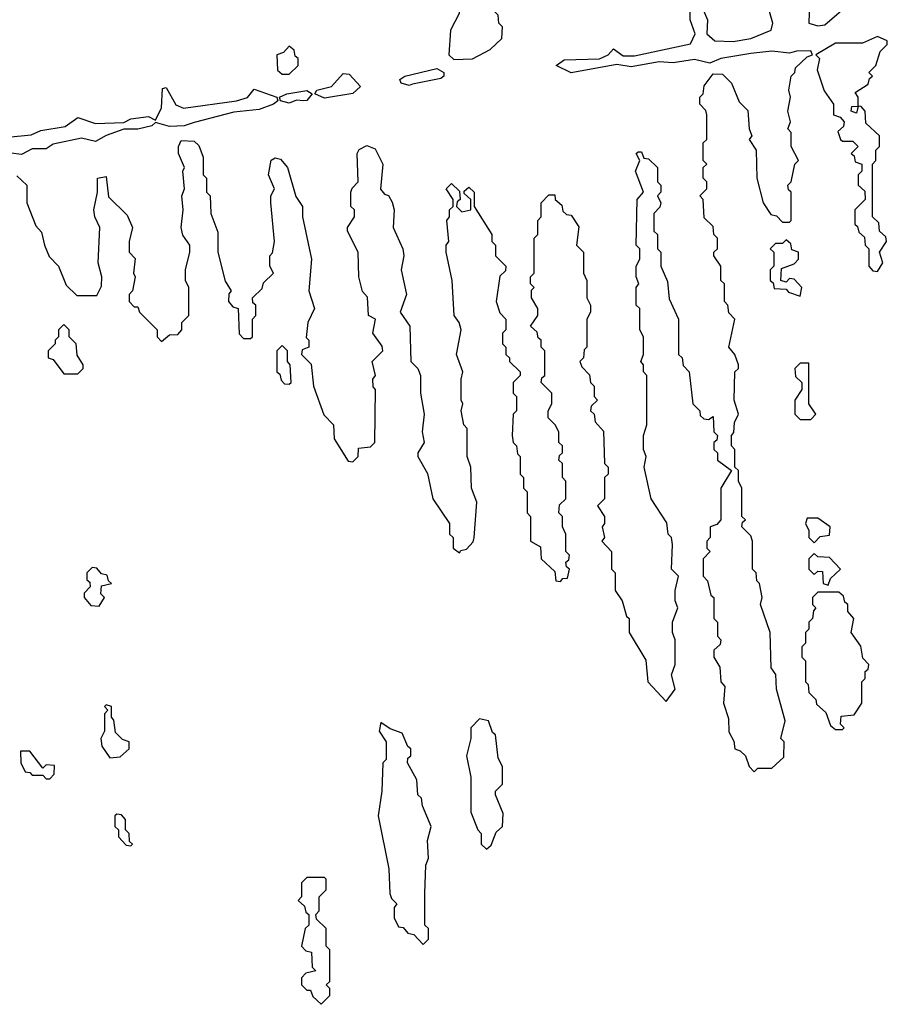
# Model space of a CAD drawing. Extents: x 2737310 to 2869991, y 870230 to 1012730.
# Tile 294 of 479: x 2778680 to 2781142, y 960500 to 963295. Entities that reach past the tile are written whole.
import ezdxf

# ---------------------------------------------------------------- set-up
doc = ezdxf.new("R2010")
doc.units = 0

msp = doc.modelspace()

# ---------------------------------------------------------------- linework, layer by layer
at = {"layer": '0CON02XD'}
for points in [[(2779911.7, 963181.7), (2779965, 963184), (2780015, 963210), (2780048.3, 963241.7), (2780050, 963275), (2780040, 963285), (2780038.3, 963308.3), (2780000, 963345), (2779998.3, 963358.3), (2779990, 963365), (2779990, 963385), (2779980, 963395), (2779980, 963435), (2779955, 963460), (2779940, 963445), (2779948.3, 963438.3), (2779960, 963405), (2779950, 963395), (2779950, 963365), (2779928.3, 963341.7), (2779927, 963313), (2779902.5, 963265), (2779897.5, 963195), (2779911.7, 963181.7)], [(2780620.7, 963320.7), (2780632, 963295), (2780630, 963255), (2780652.5, 963235), (2780705, 963233.1), (2780755, 963241.2), (2780812.5, 963265), (2780817.5, 963285), (2780777.5, 963425)], [(2780945, 963277.5), (2780965, 963280), (2781040, 963345), (2781038.3, 963358.3), (2780985, 963420), (2780965, 963420), (2780947, 963403), (2780935, 963400), (2780922.5, 963375), (2780920, 963285), (2780945, 963277.5)], [(2780765, 961160), (2780775, 961170), (2780815, 961170), (2780848.3, 961201.7), (2780850, 961245), (2780840, 961255), (2780852.5, 961305), (2780827.5, 961395), (2780826.4, 961436.4), (2780812.5, 961455), (2780810, 961555), (2780782.5, 961635), (2780787.5, 961655), (2780780, 961695), (2780771.7, 961701.7), (2780770, 961725), (2780760, 961735), (2780760, 961815), (2780755, 961830), (2780730, 961855), (2780731.7, 961868.3), (2780740, 961875), (2780730, 961885), (2780730, 961965), (2780720, 961985), (2780720, 962015), (2780710, 962025), (2780710, 962075), (2780700, 962085), (2780700, 962115), (2780707, 962123), (2780708.3, 962151.7), (2780720, 962175), (2780707.5, 962215), (2780710, 962295), (2780720, 962305), (2780720, 962315), (2780710, 962345), (2780692.5, 962365), (2780710, 962445), (2780693, 962463), (2780690, 962485), (2780680, 962495), (2780680, 962545), (2780670, 962555), (2780670, 962595), (2780650, 962625), (2780650, 962635), (2780660, 962645), (2780660, 962675), (2780650, 962685), (2780648.3, 962708.3), (2780623, 962733), (2780620, 962785), (2780610, 962795), (2780630, 962815), (2780630, 962835), (2780620, 962845), (2780620, 962875), (2780630, 962885), (2780620, 962895), (2780620, 962945), (2780630, 962955), (2780630, 963025), (2780627, 963037), (2780610, 963055), (2780610, 963075), (2780620, 963085), (2780623, 963107), (2780648.3, 963141.7), (2780675, 963140), (2780700, 963115), (2780721.7, 963061.7), (2780747, 963037), (2780750, 962985), (2780757.5, 962965), (2780750, 962955), (2780770, 962925), (2780772.5, 962845), (2780790, 962775), (2780811.7, 962741.7), (2780828.3, 962738.3), (2780845, 962720), (2780865, 962720), (2780870, 962725), (2780870, 962805), (2780861.7, 962811.7), (2780860, 962825), (2780870, 962835), (2780880, 962885), (2780890, 962895), (2780870, 962935), (2780870, 962975), (2780860, 962985), (2780867.5, 963005), (2780860, 963035), (2780867.5, 963075), (2780862.5, 963095), (2780870, 963135), (2780880, 963145), (2780881.7, 963158.3), (2780915, 963190), (2780930, 963195), (2780925, 963206.7), (2780884.4, 963205.6), (2780865, 963200), (2780815, 963205.8), (2780755, 963199.2), (2780670, 963185), (2780638.8, 963171.2), (2780595, 963182), (2780535, 963172.2), (2780495, 963175.7), (2780415, 963161.4), (2780375, 963168), (2780245.5, 963144.5), (2780202.5, 963165), (2780225, 963180.6), (2780325.7, 963184.3), (2780350, 963195), (2780365, 963212.5), (2780392.7, 963192.7), (2780425, 963192.5), (2780583.6, 963226.4), (2780596.7, 963255), (2780583.3, 963295), (2780582.5, 963325)], [(2781115, 962580), (2781130, 962605), (2781120, 962635), (2781140, 962665), (2781138.3, 962678.3), (2781120, 962695), (2781118.3, 962718.3), (2781100, 962735), (2781100, 962885), (2781110, 962895), (2781110, 962925), (2781120, 962935), (2781120, 962965), (2781081.7, 963001.7), (2781080, 963035), (2781068.3, 963048.3), (2781060, 963050), (2781055, 963030), (2781040, 963035), (2781041.7, 963048.3), (2781060, 963050), (2781060, 963075), (2781051.7, 963088.3), (2781088.3, 963111.7), (2781091.7, 963128.3), (2781100, 963135), (2781090, 963145), (2781110, 963165), (2781122.5, 963205), (2781142.5, 963225), (2781142.5, 963235), (2781115, 963247.5), (2781072.1, 963227.9), (2780995, 963228.1), (2780940, 963195), (2780950, 963185), (2780943, 963153), (2780963, 963093), (2780990, 963055), (2780990, 963025), (2781008.3, 963018.3), (2781020, 963005), (2781018.3, 962991.7), (2781002.5, 962977.5), (2781010, 962955), (2781015, 962950), (2781045, 962950), (2781060, 962935), (2781040, 962915), (2781048.3, 962908.3), (2781051.7, 962891.7), (2781070, 962885), (2781070, 962865), (2781060, 962855), (2781060, 962825), (2781078.3, 962808.3), (2781080, 962785), (2781050, 962755), (2781050, 962715), (2781058.3, 962708.3), (2781061.7, 962691.7), (2781077.5, 962677.5), (2781080, 962655), (2781090, 962645), (2781090, 962595), (2781101.7, 962581.7), (2781115, 962580)], [(2779445, 963140), (2779470, 963165), (2779470, 963185), (2779461.7, 963191.7), (2779458.3, 963208.3), (2779445, 963220), (2779428.3, 963201.7), (2779410, 963195), (2779411.7, 963151.7), (2779425, 963140), (2779445, 963140)], [(2779545, 963072.5), (2779517.5, 963085), (2779523.3, 963095), (2779565, 963105.8), (2779598, 963142), (2779615, 963140), (2779647.5, 963105), (2779625, 963085.7), (2779545, 963072.5)], [(2779785, 963108), (2779762.5, 963115), (2779758.8, 963125), (2779772.5, 963135), (2779864, 963156), (2779883.3, 963145), (2779883.8, 963135), (2779875, 963128), (2779795, 963112), (2779785, 963108)], [(2778645, 962962), (2778711.7, 962968.3), (2778739.7, 962980.3), (2778808.3, 962991.7), (2778845, 963017.5), (2778895, 963000), (2778975, 963003.3), (2778995, 963014), (2779045, 963020), (2779065, 963010), (2779082, 963045), (2779085, 963100), (2779095, 963102.5), (2779123.2, 963053.2), (2779145, 963044), (2779295, 963064.2), (2779325.8, 963074.2), (2779345, 963097.5), (2779410, 963075), (2779412.5, 963065), (2779400, 963055), (2779359.7, 963040.3), (2779287.3, 963032.7), (2779175, 963003.3), (2779146.1, 962993.9), (2779105, 962992), (2779065, 963003.3), (2779055, 962994), (2779015, 962984), (2778975, 962983.8), (2778925, 962966.2), (2778895, 962948.8), (2778855, 962958.8), (2778775, 962941.2), (2778755, 962928), (2778715, 962928), (2778685, 962912.5), (2778655, 962916.2)], [(2779445, 963058.1), (2779420, 963065), (2779417.5, 963075), (2779437.5, 963085), (2779495, 963094), (2779510, 963085), (2779495, 963066), (2779485, 963064.3), (2779465, 963066.7), (2779445, 963058.1)], [(2778671.7, 962851.7), (2778700, 962825), (2778700, 962775), (2778725, 962710), (2778741.7, 962691.7), (2778750, 962655), (2778763, 962623), (2778790, 962595), (2778811.7, 962541.7), (2778841.7, 962511.7), (2778898.3, 962511.7), (2778911.7, 962538.3), (2778912.5, 962565), (2778902.5, 962605), (2778907.5, 962705), (2778892.5, 962735), (2778890, 962755), (2778900, 962805), (2778900, 962845), (2778925, 962850), (2778931.7, 962791.7), (2778985, 962740), (2779000, 962705), (2778990, 962665), (2778990, 962635), (2779007, 962617), (2779002.5, 962575), (2779007.5, 962565), (2779000, 962525), (2778990, 962515), (2778990, 962495), (2779005, 962480), (2779015, 962480), (2779020, 962465), (2779070, 962415), (2779070, 962395), (2779081.7, 962381.7), (2779105, 962400), (2779128.3, 962401.7), (2779140, 962415), (2779140, 962435), (2779160, 962455), (2779160, 962535), (2779150, 962555), (2779150, 962585), (2779162.5, 962635), (2779162.5, 962655), (2779143, 962683), (2779137.5, 962705), (2779143.3, 962755), (2779140, 962795), (2779147.5, 962815), (2779142.5, 962865), (2779147.5, 962875), (2779130, 962915), (2779130, 962935), (2779138.3, 962951.7), (2779175, 962950), (2779188.3, 962938.3), (2779200, 962905), (2779200, 962855), (2779210, 962845), (2779210, 962805), (2779220, 962795), (2779222.5, 962745), (2779241.7, 962691.7), (2779242.5, 962635), (2779263, 962553), (2779280, 962525), (2779273, 962517), (2779272.5, 962495), (2779285, 962480), (2779300, 962475), (2779303, 962403), (2779315, 962390), (2779335, 962390), (2779340, 962395), (2779340, 962445), (2779350, 962455), (2779350, 962485), (2779341.7, 962491.7), (2779340, 962505), (2779368.3, 962531.7), (2779371.7, 962548.3), (2779400, 962575), (2779390, 962595), (2779390, 962625), (2779397, 962633), (2779402.5, 962665), (2779392.5, 962775), (2779392.5, 962795), (2779402.5, 962815), (2779386, 962855), (2779393.9, 962896.1), (2779405, 962903.3), (2779419.5, 962899.5), (2779440, 962875), (2779463, 962793), (2779482.5, 962765), (2779482.5, 962735), (2779507.5, 962615), (2779500, 962525), (2779516.7, 962475), (2779497.5, 962435), (2779492.5, 962392.5), (2779500, 962385), (2779500, 962365), (2779481.7, 962358.3), (2779480, 962345), (2779507, 962317), (2779513.3, 962255), (2779543, 962173), (2779570, 962145), (2779572.5, 962105), (2779611.7, 962041.7), (2779625, 962040), (2779640, 962055), (2779641.7, 962078.3), (2779675, 962082.5), (2779687.5, 962095), (2779690, 962245), (2779683, 962253), (2779682.5, 962275), (2779690, 962285), (2779680, 962325), (2779710, 962355), (2779708.3, 962368.3), (2779682.5, 962405), (2779690, 962445), (2779670, 962455), (2779667, 962507), (2779653, 962523), (2779642.5, 962565), (2779640, 962635), (2779610, 962695), (2779610, 962705), (2779630, 962735), (2779630, 962755), (2779620, 962765), (2779620, 962805), (2779623, 962817), (2779640, 962835), (2779637.5, 962915), (2779643.6, 962926.4), (2779665, 962937.5), (2779688.3, 962928.3), (2779710, 962885), (2779703.6, 962813.6), (2779715, 962800), (2779726.4, 962796.4), (2779737, 962777), (2779742.5, 962755), (2779740, 962705), (2779767.5, 962645), (2779770, 962625), (2779762.5, 962585), (2779777.5, 962515), (2779760, 962465), (2779787.5, 962425), (2779790, 962325), (2779810, 962305), (2779817.5, 962285), (2779817.5, 962235), (2779827.5, 962175), (2779822.5, 962125), (2779827.5, 962095), (2779810, 962065), (2779810, 962055), (2779837, 962007), (2779852.5, 961935), (2779900, 961865), (2779900, 961835), (2779910, 961825), (2779910, 961795), (2779928.3, 961781.7), (2779931.7, 961788.3), (2779948.3, 961791.7), (2779967, 961813), (2779970, 961825), (2779977.5, 961925), (2779962.5, 961965), (2779960, 962025), (2779950, 962055), (2779950, 962135), (2779940, 962145), (2779932.5, 962185), (2779937.5, 962205), (2779932.5, 962215), (2779932.5, 962275), (2779937.5, 962295), (2779920, 962345), (2779932.5, 962415), (2779927.5, 962435), (2779912.5, 962455), (2779907.5, 962555), (2779890, 962635), (2779890, 962655), (2779897.5, 962665), (2779892.5, 962725), (2779900, 962735), (2779900, 962755), (2779910, 962765), (2779910, 962785), (2779890, 962815), (2779905, 962830), (2779928.3, 962808.3), (2779930, 962785), (2779921.7, 962778.3), (2779920, 962765), (2779935, 962750), (2779960, 962755), (2779960, 962785), (2779941.7, 962801.7), (2779941.7, 962808.3), (2779955, 962820), (2779970, 962805), (2779970, 962765), (2780020, 962685), (2780020, 962665), (2780030, 962655), (2780030, 962625), (2780060, 962595), (2780058.3, 962581.7), (2780043, 962567), (2780032.5, 962495), (2780043, 962463), (2780060, 962445), (2780060, 962415), (2780050, 962405), (2780050, 962375), (2780060, 962365), (2780060, 962345), (2780070, 962335), (2780070, 962325), (2780100, 962295), (2780100, 962285), (2780080, 962265), (2780080, 962235), (2780090, 962225), (2780090, 962185), (2780080, 962175), (2780077.5, 962115), (2780080, 962095), (2780090, 962085), (2780093, 962063), (2780100, 962055), (2780100, 962005), (2780110, 961995), (2780110, 961965), (2780120, 961955), (2780120, 961895), (2780130, 961885), (2780130, 961815), (2780158.3, 961798.3), (2780160, 961765), (2780198.3, 961728.3), (2780201.7, 961701.7), (2780215, 961700), (2780221.7, 961708.3), (2780235, 961710), (2780240, 961735), (2780231.7, 961741.7), (2780230, 961755), (2780238.3, 961761.7), (2780240, 961775), (2780230, 961785), (2780230, 961835), (2780220, 961855), (2780220, 961885), (2780210, 961895), (2780211.7, 961918.3), (2780230, 961935), (2780230, 961985), (2780220, 961995), (2780220, 962035), (2780210, 962045), (2780211.7, 962058.3), (2780220, 962065), (2780220, 962085), (2780210, 962095), (2780210, 962125), (2780200, 962145), (2780180, 962165), (2780180, 962185), (2780190, 962205), (2780190, 962235), (2780160, 962265), (2780161.7, 962278.3), (2780170, 962285), (2780170, 962355)], [(2780170, 962355), (2780160, 962365), (2780160, 962385), (2780151.7, 962391.7), (2780148.3, 962408.3), (2780130, 962425), (2780150, 962455), (2780150, 962475), (2780132.5, 962505), (2780132.5, 962527.5), (2780140, 962535), (2780130, 962545), (2780130, 962565), (2780140, 962575), (2780140, 962675), (2780150, 962685), (2780150, 962725), (2780160, 962735), (2780160, 962775), (2780181.7, 962798.3), (2780198.3, 962798.3), (2780200, 962785), (2780218.3, 962768.3), (2780221.7, 962751.7), (2780231.7, 962741.7), (2780245, 962740), (2780267, 962707), (2780260, 962655), (2780280, 962635), (2780280, 962575), (2780290, 962555), (2780290, 962505), (2780300, 962485), (2780300, 962465), (2780290, 962445), (2780290, 962365), (2780281.7, 962358.3), (2780280, 962335), (2780270, 962325), (2780275, 962310), (2780297, 962287), (2780300, 962265), (2780310, 962255), (2780310, 962225), (2780320, 962215), (2780301.7, 962198.3), (2780300, 962185), (2780310, 962175), (2780313, 962153), (2780337, 962127), (2780340, 962035), (2780350, 962025), (2780350, 962005), (2780340, 961995), (2780340, 961935), (2780320, 961915), (2780340, 961885), (2780340, 961865), (2780333.3, 961855), (2780340, 961825), (2780332.5, 961815), (2780360, 961785), (2780360, 961735), (2780370, 961725), (2780370, 961675), (2780390, 961645), (2780401.7, 961601.7), (2780410, 961595), (2780410, 961555), (2780457, 961477), (2780462.5, 961415), (2780515, 961360), (2780540, 961395), (2780530, 961435), (2780540, 961465), (2780540, 961535), (2780532.5, 961555), (2780532.5, 961585), (2780547.5, 961625), (2780540, 961645), (2780540, 961675), (2780550, 961715), (2780530, 961735), (2780532.5, 961805), (2780530, 961825), (2780520, 961835), (2780517, 961867), (2780472.5, 961935), (2780452.5, 962025), (2780457.5, 962055), (2780450, 962075), (2780450, 962115), (2780460, 962145), (2780460, 962285), (2780450, 962295), (2780450, 962315), (2780442.5, 962325), (2780450, 962345), (2780450, 962395), (2780440, 962415), (2780440, 962475), (2780430, 962485), (2780430, 962535), (2780437.5, 962545), (2780430, 962565), (2780430, 962595), (2780440, 962615), (2780440, 962645), (2780430, 962655), (2780432.5, 962785), (2780450, 962805), (2780427.5, 962865), (2780440, 962895), (2780430, 962915), (2780435, 962920), (2780445, 962920), (2780451.7, 962901.7), (2780465, 962900), (2780490, 962875), (2780490, 962835), (2780500, 962825), (2780500, 962805), (2780490, 962795), (2780500, 962775), (2780497, 962763), (2780480, 962745), (2780480, 962695), (2780490, 962685), (2780490, 962645), (2780500, 962635), (2780500, 962595), (2780518.3, 962551.7), (2780523, 962503), (2780550, 962445), (2780550, 962345), (2780560, 962335), (2780563, 962313), (2780580, 962295), (2780590, 962205), (2780610, 962185), (2780611.7, 962171.7), (2780621.7, 962161.7), (2780635, 962160), (2780648.3, 962168.3), (2780650, 962125), (2780660, 962115), (2780658.3, 962101.7), (2780650, 962095), (2780650, 962075), (2780660, 962065), (2780660, 962045), (2780700, 962015), (2780670, 961965), (2780670, 961875), (2780658.3, 961861.7), (2780640, 961855), (2780640, 961825), (2780630, 961815), (2780630, 961795), (2780640, 961785), (2780620, 961765), (2780620, 961715), (2780631.7, 961701.7), (2780641.7, 961661.7), (2780650, 961655), (2780650, 961595), (2780660, 961585), (2780660, 961545), (2780670, 961535), (2780668.3, 961521.7), (2780650, 961505), (2780650, 961485), (2780667, 961457), (2780670, 961415), (2780681.7, 961401.7), (2780677.5, 961355), (2780691.7, 961311.7), (2780693, 961273), (2780707, 961247), (2780710, 961225), (2780725, 961220), (2780740, 961205), (2780750, 961175), (2780765, 961160)], [(2780895, 962510), (2780900, 962535), (2780878.3, 962558.3), (2780865, 962560), (2780855, 962550), (2780840, 962555), (2780841.7, 962588.3), (2780878.3, 962601.7), (2780890, 962615), (2780890, 962635), (2780871.7, 962641.7), (2780868.3, 962658.3), (2780855, 962670), (2780845, 962660), (2780825, 962660), (2780810, 962645), (2780820, 962635), (2780820, 962595), (2780810, 962585), (2780810, 962555), (2780818.3, 962548.3), (2780821.7, 962531.7), (2780855, 962530), (2780861.7, 962521.7), (2780895, 962510)], [(2778845, 962290), (2778860, 962305), (2778860, 962315), (2778843, 962343), (2778840, 962375), (2778820, 962395), (2778820, 962415), (2778805, 962430), (2778790, 962415), (2778790, 962395), (2778780, 962385), (2778780, 962375), (2778760, 962355), (2778760, 962335), (2778775, 962330), (2778805, 962290), (2778845, 962290)], [(2779445, 962260), (2779450, 962265), (2779447.5, 962315), (2779440, 962325), (2779440, 962355), (2779425, 962370), (2779410, 962355), (2779410, 962295), (2779418.3, 962288.3), (2779421.7, 962271.7), (2779431.7, 962261.7), (2779445, 962260)], [(2780925, 962160), (2780940, 962175), (2780920, 962205), (2780920, 962320), (2780895, 962320), (2780880, 962305), (2780881.7, 962281.7), (2780900, 962265), (2780900, 962245), (2780880, 962215), (2780880, 962175), (2780895, 962160), (2780925, 962160)], [(2780935, 961810), (2780951.7, 961828.3), (2780978.3, 961831.7), (2780980, 961855), (2780945, 961880), (2780915, 961880), (2780910, 961865), (2780920, 961845), (2780920, 961825), (2780935, 961810)], [(2780975, 961690), (2780981.7, 961708.3), (2781010, 961735), (2780978.3, 961768.3), (2780945, 961770), (2780935, 961780), (2780920, 961765), (2780920, 961735), (2780935, 961720), (2780945, 961730), (2780958.3, 961728.3), (2780960, 961695), (2780975, 961690)], [(2778905, 961630), (2778920, 961655), (2778910, 961665), (2778911.7, 961688.3), (2778940, 961695), (2778931.7, 961701.7), (2778928.3, 961718.3), (2778911.7, 961721.7), (2778898.3, 961738.3), (2778885, 961740), (2778870, 961725), (2778870, 961705), (2778878.3, 961698.3), (2778880, 961685), (2778863, 961667), (2778862.5, 961655), (2778881.7, 961631.7), (2778905, 961630)], [(2781015, 961280), (2781020, 961285), (2781010, 961295), (2781011.7, 961318.3), (2781048.3, 961321.7), (2781070, 961355), (2781070, 961415), (2781080, 961425), (2781080, 961445), (2781088.3, 961451.7), (2781090, 961465), (2781073, 961483), (2781067, 961517), (2781040, 961555), (2781047.5, 961595), (2781030, 961615), (2781030, 961635), (2781021.7, 961641.7), (2781018.3, 961658.3), (2781005, 961670), (2780945, 961670), (2780930, 961655), (2780930, 961635), (2780940, 961625), (2780933, 961617), (2780930, 961595), (2780920, 961585), (2780920, 961565), (2780910, 961555), (2780910, 961525), (2780900, 961515), (2780900, 961485), (2780910, 961475), (2780910, 961415), (2780918.3, 961408.3), (2780920, 961385), (2780940, 961365), (2780941.7, 961351.7), (2780968.3, 961328.3), (2780981.7, 961291.7), (2780995, 961280), (2781015, 961280)], [(2778935, 961200), (2778965, 961202.5), (2778990, 961225), (2778990, 961245), (2778971.7, 961251.7), (2778951.7, 961271.7), (2778947, 961307), (2778940, 961315), (2778940, 961345), (2778925, 961350), (2778920, 961345), (2778930, 961335), (2778920, 961325), (2778920, 961275), (2778910, 961255), (2778913, 961233), (2778935, 961200)], [(2779825, 960670), (2779840, 960685), (2779840, 960715), (2779830, 960725), (2779830, 960815), (2779832.5, 960895), (2779840, 960915), (2779837.5, 960965), (2779847.5, 961005), (2779823, 961063), (2779820, 961085), (2779810, 961095), (2779807, 961137), (2779780, 961185), (2779781.7, 961198.3), (2779790, 961205), (2779790, 961225), (2779781.7, 961231.7), (2779765, 961270), (2779731.7, 961281.7), (2779705, 961300), (2779700, 961275), (2779720, 961245), (2779720, 961195), (2779710, 961185), (2779707.5, 961105), (2779697.5, 961035), (2779727.5, 960885), (2779730, 960815), (2779735, 960800), (2779750, 960785), (2779742.5, 960775), (2779742.5, 960745), (2779755, 960720), (2779768.3, 960718.3), (2779781.7, 960701.7), (2779798.3, 960698.3), (2779825, 960670)], [(2780005, 960940), (2780018.3, 960951.7), (2780031.7, 960988.3), (2780050, 961005), (2780051.7, 961041.7), (2780030, 961095), (2780030, 961105), (2780050, 961125), (2780050, 961175), (2780038.3, 961198.3), (2780030, 961265), (2780021.7, 961271.7), (2780010, 961305), (2779985, 961310), (2779960, 961285), (2779960, 961255), (2779947.5, 961205), (2779960, 961145), (2779960, 961045), (2779980, 960995), (2779990, 960985), (2779990, 960955), (2780005, 960940)], [(2778765, 961140), (2778777, 961153), (2778778.3, 961178.3), (2778755, 961180), (2778745, 961170), (2778708.3, 961218.3), (2778681.7, 961218.3), (2778682.5, 961185), (2778695, 961160), (2778708.3, 961158.3), (2778715, 961150), (2778745, 961150), (2778755, 961140), (2778765, 961140)], [(2778995, 960950), (2779000, 960955), (2778991.7, 960961.7), (2778990, 960985), (2778980, 960995), (2778980, 961025), (2778968.3, 961038.3), (2778955, 961040), (2778950, 961035), (2778950, 961005), (2778960, 960995), (2778960, 960975), (2778981.7, 960951.7), (2778995, 960950)], [(2779535, 960500), (2779560, 960525), (2779560, 960545), (2779550, 960555), (2779560, 960565), (2779560, 960655), (2779550, 960665), (2779550, 960715), (2779521.7, 960741.7), (2779520, 960755), (2779530, 960765), (2779530, 960805), (2779550, 960825), (2779550, 960855), (2779545, 960860), (2779495, 960860), (2779480, 960845), (2779480, 960805), (2779470, 960795), (2779488.3, 960778.3), (2779491.7, 960761.7), (2779500, 960755), (2779500, 960725), (2779490, 960715), (2779480, 960665), (2779491.7, 960651.7), (2779508.3, 960648.3), (2779510, 960605), (2779520, 960595), (2779491.7, 960588.3), (2779480, 960575), (2779480, 960555), (2779495, 960540), (2779505, 960540), (2779511.7, 960521.7), (2779535, 960500)]]:
    msp.add_lwpolyline(points, dxfattribs=at)

doc.saveas('drawing.dxf')
